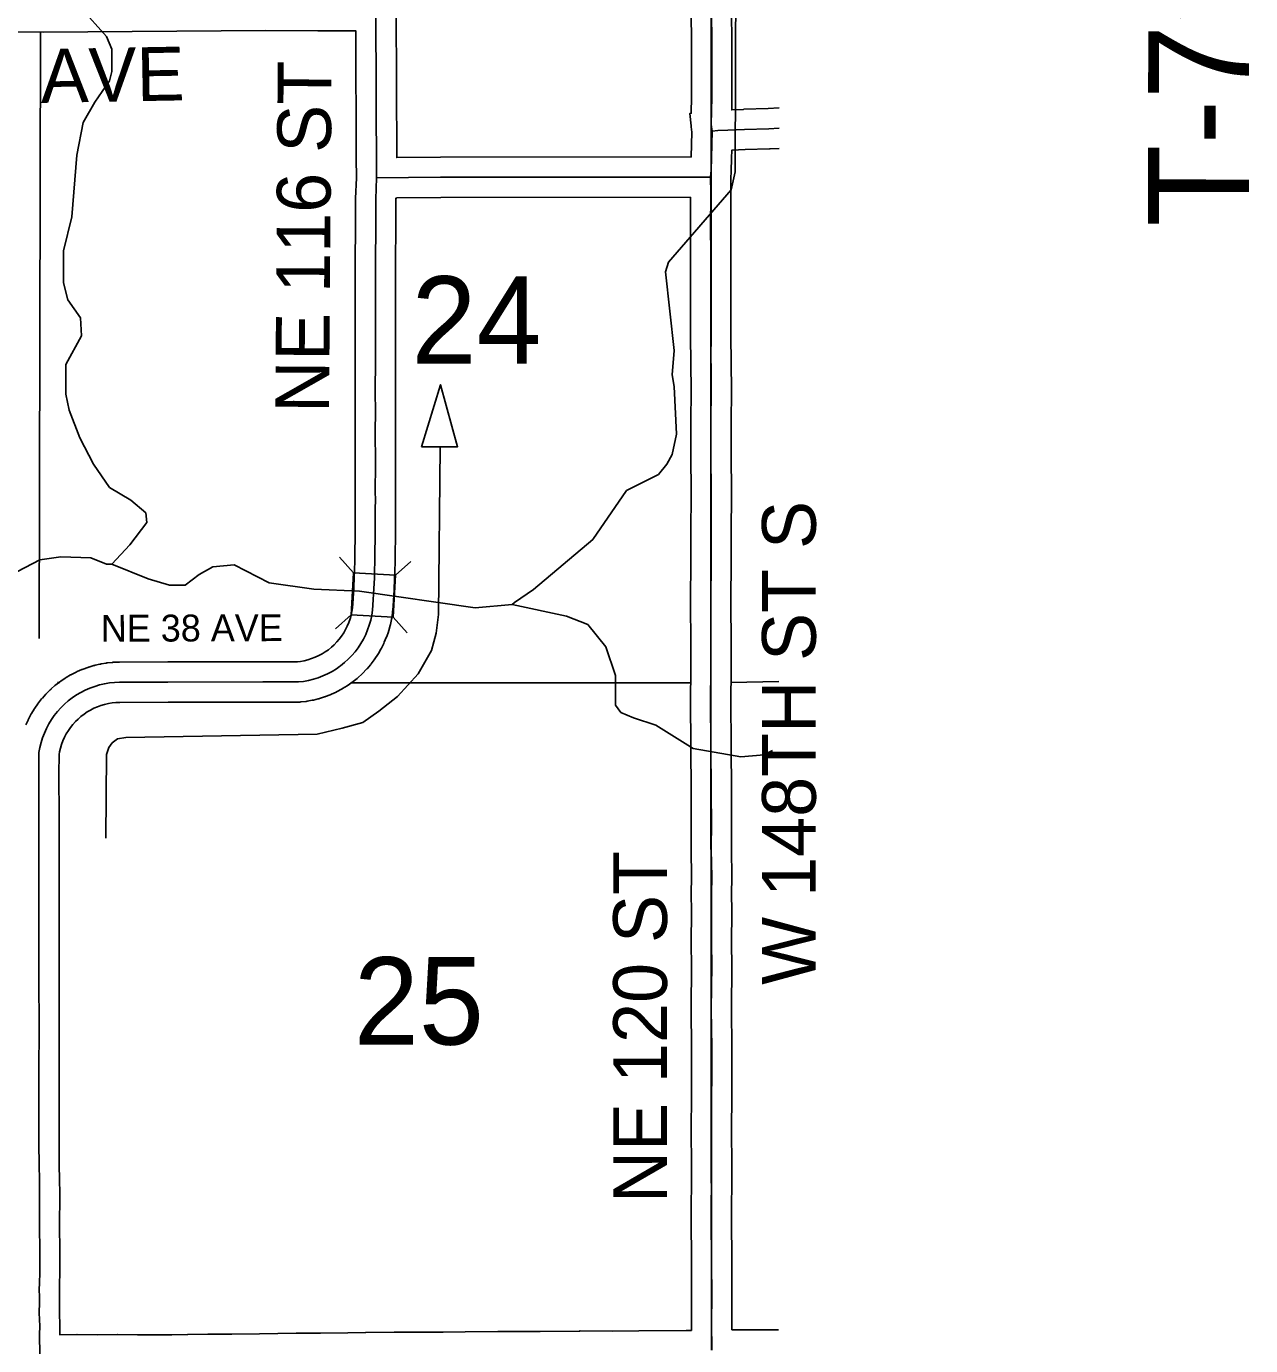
# Model space of a CAD drawing. Extents: x -1403959 to 81668, y -1400582 to 11018.
# Drawn here: x 8450.3 to 8626.4, y 8431.2 to 8620.9 of the extents above; entities that cross this region are included whole.
import ezdxf

# ---------------------------------------------------------------- set-up
doc = ezdxf.new("R2010")
doc.units = 0
for name, color, linetype in [('tdCiCoBndryTxt', 7, 'Continuous'), ('tdCiMapFrame', 7, 'Continuous'), ('tdCiSecText', 7, 'Continuous'), ('tdCiSectLine', 7, 'Continuous'), ('tdCoCityStreetMajor', 7, 'Continuous'), ('tdCoClipBndry', 7, 'Continuous'), ('tdCoSectLinePart', 7, 'Continuous'), ('tdCoSectNmbr', 7, 'Continuous'), ('tdCoStrucNonDivPri', 7, 'Continuous'), ('tdCoStrucSecFHWANum', 7, 'Continuous'), ('tdCoSurfBitum', 7, 'Continuous'), ('tdCoSurfGravelUnbanded', 7, 'Continuous')]:
    doc.layers.add(name, color=color, linetype=linetype)

msp = doc.modelspace()

# ---------------------------------------------------------------- linework, layer by layer
at = {"layer": 'tdCiCoBndryTxt'}
for points in [[(8495.33, 8528.87), (8495.47, 8528.96), (8496.03, 8529.42), (8496.57, 8529.91), (8497.08, 8530.43), (8497.55, 8530.99), (8497.99, 8531.57), (8498.39, 8532.18), (8498.76, 8532.81), (8499.08, 8533.46), (8499.36, 8534.14), (8499.6, 8534.82), (8499.8, 8535.53), (8499.95, 8536.24), (8500.06, 8536.96), (8500.13, 8537.69), (8500.26, 8540.07), (8500.34, 8541.56), (8500.37, 8542.53), (8500.41, 8544.08), (8500.45, 8548.6), (8500.45, 8551.46), (8500.47, 8552.9), (8500.45, 8553.87), (8500.49, 8558.01), (8500.45, 8562.8), (8500.47, 8565.32), (8500.45, 8568.52), (8500.47, 8572.78), (8500.47, 8574.42), (8500.47, 8577.28), (8500.47, 8579.8), (8500.49, 8582.87), (8500.49, 8586.37), (8500.53, 8592.74), (8500.53, 8596.06), (8500.65, 8599.11), (8500.55, 8623.17)], [(8500.65, 8599.11), (8509.85, 8599.21), (8548.69, 8599.23)], [(8548.88, 8430.55), (8548.83, 8434.53), (8548.85, 8438.38), (8548.83, 8443.12), (8548.8, 8449.7), (8548.83, 8456.03), (8548.82, 8463.25), (8548.83, 8466.07), (8548.85, 8470.92), (8548.87, 8474.06), (8548.8, 8479.55), (8548.85, 8485.86), (8548.82, 8488.96), (8548.83, 8493.75), (8548.82, 8496.15), (8548.85, 8498.6), (8548.8, 8502.51), (8548.82, 8506.55), (8548.79, 8510.29), (8548.74, 8518.02), (8548.69, 8523.43), (8548.75, 8528.86), (8548.75, 8532.16), (8548.72, 8538.06), (8548.77, 8544.27), (8548.77, 8548.3), (8548.8, 8553.53), (8548.74, 8559.62), (8548.75, 8564.07), (8548.8, 8568.49), (8548.71, 8576.43), (8548.72, 8579.8), (8548.71, 8583.89), (8548.72, 8588.5), (8548.69, 8591.77), (8548.71, 8596.97), (8548.69, 8599.23)], [(8452.6, 8518.61), (8452.86, 8519.29), (8453.16, 8519.95), (8453.49, 8520.6), (8453.87, 8521.22), (8454.29, 8521.82), (8454.74, 8522.39), (8455.22, 8522.93), (8455.74, 8523.44), (8456.29, 8523.92), (8456.87, 8524.36), (8457.47, 8524.77), (8458.1, 8525.14), (8458.75, 8525.47), (8459.41, 8525.76), (8460.1, 8526.01), (8460.8, 8526.22), (8461.51, 8526.38), (8462.23, 8526.5), (8462.95, 8526.57), (8463.68, 8526.6), (8470.64, 8526.62), (8484.27, 8526.64), (8489.42, 8526.64), (8490.14, 8526.72), (8490.86, 8526.86), (8491.57, 8527.03), (8492.26, 8527.25), (8492.94, 8527.51), (8493.61, 8527.82), (8494.25, 8528.16), (8494.87, 8528.54), (8495.33, 8528.87)], [(8452.19, 8429.88), (8452.17, 8432.79), (8452.19, 8433.99), (8452.13, 8435.92), (8452.15, 8437.39), (8452.15, 8438.28), (8452.13, 8439.22), (8452.15, 8440.23), (8452.21, 8441.68), (8452.21, 8444.22), (8452.15, 8449.03), (8452.17, 8452.23), (8452.17, 8453.34), (8452.15, 8454.75), (8452.11, 8457.42), (8452.08, 8460), (8452.09, 8466.3), (8452.08, 8471.09), (8452.11, 8476.37), (8452.11, 8478.76), (8452.09, 8482.12), (8452.08, 8486.03), (8452.09, 8490.28), (8452.08, 8495.63), (8452.09, 8497.86), (8452.08, 8504.84), (8452.08, 8508.07), (8452.06, 8512.57), (8452.06, 8513.43), (8452.09, 8516.49), (8452.21, 8517.2), (8452.39, 8517.91), (8452.6, 8518.61)]]:
    msp.add_lwpolyline(points, dxfattribs=at)
at = {"layer": 'tdCiMapFrame'}
for points in [[(8548.69, 8599.23), (8548.77, 8600.23), (8548.82, 8602), (8548.9, 8605.82), (8548.79, 8606.79), (8548.87, 8610.75), (8548.87, 8614.34), (8548.87, 8619.21), (8548.82, 8622.42)], [(8548.9, 8605.82), (8549.75, 8605.92), (8551.18, 8605.97), (8553.56, 8606.09), (8557.09, 8606.2), (8558.55, 8606.28)]]:
    msp.add_lwpolyline(points, dxfattribs=at)
at = {"layer": 'tdCiSecText'}
for points in [[(8495.31, 8544.58), (8497.32, 8542.33), (8503.36, 8541.99)], [(8494.73, 8534.27), (8496.98, 8536.29), (8497.32, 8542.33)], [(8505.57, 8543.96), (8503.36, 8541.99), (8503.03, 8535.95)], [(8505.04, 8533.69), (8503.03, 8535.95), (8496.98, 8536.29)]]:
    msp.add_lwpolyline(points, dxfattribs=at)
at = {"layer": 'tdCiSectLine'}
for points in [[(8503.45, 8623.13), (8503.54, 8602.05), (8509.82, 8602.12), (8509.85, 8602.12), (8545.92, 8602.13), (8545.99, 8605.68), (8545.9, 8606.45), (8545.89, 8606.6), (8545.89, 8606.62), (8545.69, 8608.38), (8545.92, 8608.41), (8545.96, 8610.78), (8545.96, 8619.18), (8545.92, 8622.38)], [(8551.72, 8622.41), (8551.77, 8619.25), (8551.77, 8619.21), (8551.77, 8610.75), (8551.77, 8610.69), (8551.73, 8608.9), (8553.42, 8608.98), (8553.47, 8608.99), (8556.97, 8609.1), (8558.55, 8609.18)], [(8450.21, 8520.48), (8450.51, 8521.14), (8450.55, 8521.24), (8450.59, 8521.3), (8450.93, 8521.95), (8450.98, 8522.05), (8451.01, 8522.1), (8451.39, 8522.72), (8451.46, 8522.83), (8451.49, 8522.87), (8451.9, 8523.47), (8451.98, 8523.58), (8452.01, 8523.62), (8452.46, 8524.19), (8452.56, 8524.3), (8452.58, 8524.32), (8453.06, 8524.87), (8453.17, 8524.98), (8453.18, 8525), (8453.7, 8525.51), (8453.83, 8525.62), (8453.83, 8525.63), (8454.38, 8526.11), (8454.52, 8526.22), (8455.1, 8526.66), (8455.1, 8526.67), (8455.24, 8526.77), (8455.85, 8527.18), (8455.86, 8527.19), (8456, 8527.27), (8456.62, 8527.64), (8456.65, 8527.66), (8456.78, 8527.73), (8457.43, 8528.06), (8457.46, 8528.07), (8457.59, 8528.13), (8458.26, 8528.42), (8458.3, 8528.44), (8458.43, 8528.49), (8459.11, 8528.74), (8459.17, 8528.76), (8459.28, 8528.79), (8459.98, 8529), (8460.05, 8529.02), (8460.15, 8529.04), (8460.86, 8529.21), (8460.94, 8529.22), (8461.04, 8529.24), (8461.75, 8529.36), (8461.85, 8529.37), (8461.93, 8529.38), (8462.66, 8529.46), (8462.76, 8529.47), (8462.83, 8529.47), (8463.56, 8529.5), (8463.67, 8529.5), (8470.63, 8529.52), (8470.64, 8529.52), (8484.26, 8529.54), (8484.27, 8529.54), (8489.25, 8529.54), (8489.71, 8529.59), (8490.25, 8529.69), (8490.78, 8529.83), (8491.31, 8529.99), (8491.82, 8530.19), (8492.32, 8530.42), (8492.8, 8530.68), (8493.27, 8530.96), (8493.72, 8531.28), (8494.15, 8531.62), (8494.55, 8531.99), (8494.93, 8532.39), (8495.29, 8532.81), (8495.62, 8533.24), (8495.92, 8533.7), (8496.2, 8534.18), (8496.44, 8534.67), (8496.65, 8535.18), (8496.83, 8535.7), (8496.98, 8536.22), (8497.1, 8536.76), (8497.18, 8537.3), (8497.23, 8537.89), (8497.36, 8540.23), (8497.44, 8541.69), (8497.47, 8542.63), (8497.51, 8544.13), (8497.55, 8548.61), (8497.55, 8551.46), (8497.55, 8551.5), (8497.57, 8552.89), (8497.55, 8553.81), (8497.55, 8553.87), (8497.55, 8553.9), (8497.59, 8558.01), (8497.55, 8562.78), (8497.55, 8562.8), (8497.55, 8562.82), (8497.57, 8565.32), (8497.55, 8568.51), (8497.55, 8568.52), (8497.55, 8568.54), (8497.57, 8572.79), (8497.57, 8579.8), (8497.57, 8579.82), (8497.59, 8582.88), (8497.59, 8586.37), (8497.59, 8586.38), (8497.62, 8592.75), (8497.62, 8596.06), (8497.63, 8596.17), (8497.74, 8599.15), (8497.71, 8601.98), (8497.73, 8601.98), (8497.66, 8620.27), (8492.2, 8620.27), (8492.18, 8620.27), (8484.67, 8620.32), (8452.76, 8620.08), (8452.74, 8620.08), (8452.73, 8620.08), (8416.24, 8620.13)], [(8558.55, 8603.37), (8557.24, 8603.31), (8557.19, 8603.3), (8553.69, 8603.19), (8551.74, 8603.09), (8551.72, 8601.94), (8551.72, 8601.92), (8551.67, 8600.16), (8551.67, 8600.04), (8551.66, 8600), (8551.59, 8599.13), (8551.61, 8597), (8551.61, 8596.97), (8551.61, 8596.97), (8551.59, 8591.78), (8551.62, 8588.53), (8551.62, 8588.5), (8551.62, 8588.49), (8551.61, 8583.89), (8551.62, 8579.81), (8551.62, 8579.8), (8551.62, 8579.79), (8551.61, 8576.44), (8551.7, 8568.53), (8551.7, 8568.49), (8551.7, 8568.46), (8551.66, 8564.05), (8551.64, 8559.63), (8551.7, 8553.56), (8551.7, 8553.53), (8551.7, 8553.51), (8551.67, 8548.29), (8551.67, 8544.27), (8551.67, 8544.25), (8551.62, 8538.05), (8551.66, 8532.17), (8551.66, 8532.16), (8551.66, 8528.86), (8551.66, 8528.83), (8551.59, 8523.42), (8551.64, 8518.04), (8551.64, 8518.04), (8551.69, 8510.31), (8551.72, 8506.58), (8551.72, 8506.55), (8551.72, 8506.54), (8551.7, 8502.53), (8551.75, 8498.64), (8551.75, 8498.6), (8551.75, 8498.56), (8551.72, 8496.14), (8551.74, 8493.77), (8551.74, 8493.75), (8551.74, 8493.74), (8551.72, 8488.97), (8551.75, 8485.89), (8551.75, 8485.86), (8551.75, 8485.84), (8551.7, 8479.56), (8551.77, 8474.1), (8551.77, 8474.06), (8551.77, 8474.05), (8551.75, 8470.9), (8551.74, 8466.06), (8551.74, 8466.05), (8551.72, 8463.25), (8551.74, 8456.04), (8551.74, 8456.03), (8551.74, 8456.02), (8551.7, 8449.7), (8551.74, 8443.13), (8551.74, 8443.13), (8551.75, 8438.39), (8551.75, 8438.38), (8551.75, 8438.37), (8551.74, 8434.54), (8551.75, 8433.49)], [(8460.52, 8432.76), (8463.37, 8432.8), (8463.41, 8432.8), (8463.42, 8432.8), (8466.24, 8432.78), (8468.82, 8432.78), (8468.85, 8432.78), (8471.22, 8432.76), (8473.45, 8432.82), (8473.48, 8432.82), (8476.38, 8432.86), (8476.42, 8432.86), (8479.84, 8432.86), (8483.8, 8432.9), (8489.06, 8432.99), (8489.09, 8432.99), (8492.57, 8433.01), (8496.53, 8433.07), (8499.05, 8433.11), (8499.08, 8433.11), (8503.2, 8433.12), (8503.2, 8433.12), (8510.21, 8433.14), (8513.37, 8433.18), (8513.38, 8433.18), (8518.09, 8433.22), (8518.12, 8433.22), (8524.2, 8433.22), (8529.86, 8433.31), (8529.91, 8433.32), (8529.93, 8433.32), (8534.56, 8433.28), (8538.39, 8433.32), (8545.17, 8433.39), (8545.94, 8433.4), (8545.94, 8433.41), (8545.94, 8433.41), (8545.94, 8433.42), (8545.93, 8434.5), (8545.93, 8434.53), (8545.93, 8434.54), (8545.95, 8438.38), (8545.93, 8443.11), (8545.9, 8449.69), (8545.9, 8449.7), (8545.9, 8449.72), (8545.93, 8456.03), (8545.92, 8463.24), (8545.92, 8463.25), (8545.92, 8463.27), (8545.93, 8466.08), (8545.95, 8470.92), (8545.95, 8470.93), (8545.96, 8474.05), (8545.9, 8479.52), (8545.9, 8479.55), (8545.9, 8479.57), (8545.95, 8485.86), (8545.92, 8488.93), (8545.92, 8488.96), (8545.92, 8488.97), (8545.93, 8493.75), (8545.92, 8496.13), (8545.92, 8496.15), (8545.92, 8496.19), (8545.95, 8498.6), (8545.9, 8502.48), (8545.9, 8502.51), (8545.9, 8502.53), (8545.92, 8506.55), (8545.88, 8510.27), (8545.88, 8510.27), (8545.84, 8518), (8545.79, 8523.4), (8545.79, 8523.43), (8545.79, 8523.46), (8545.85, 8528.88), (8545.85, 8532.15), (8545.82, 8538.04), (8545.82, 8538.06), (8545.82, 8538.08), (8545.87, 8544.28), (8545.87, 8548.3), (8545.87, 8548.31), (8545.9, 8553.52), (8545.84, 8559.59), (8545.84, 8559.62), (8545.84, 8559.63), (8545.85, 8564.08), (8545.85, 8564.1), (8545.9, 8568.49), (8545.81, 8576.39), (8545.81, 8576.43), (8545.81, 8576.44), (8545.82, 8579.8), (8545.81, 8583.88), (8545.81, 8583.89), (8545.81, 8583.9), (8545.82, 8588.49), (8545.79, 8591.75), (8545.79, 8591.77), (8545.79, 8591.78), (8545.8, 8596.33), (8509.87, 8596.31), (8503.56, 8596.24), (8503.56, 8596.22), (8503.44, 8596.22), (8503.43, 8596), (8503.43, 8592.74), (8503.43, 8592.72), (8503.39, 8586.36), (8503.39, 8582.87), (8503.39, 8582.86), (8503.37, 8579.79), (8503.37, 8572.78), (8503.37, 8572.77), (8503.35, 8568.53), (8503.37, 8565.34), (8503.37, 8565.32), (8503.37, 8565.3), (8503.35, 8562.8), (8503.39, 8558.03), (8503.39, 8558.01), (8503.39, 8557.98), (8503.35, 8553.88), (8503.37, 8552.95), (8503.37, 8552.9), (8503.37, 8552.86), (8503.35, 8551.44), (8503.35, 8548.6), (8503.35, 8548.58), (8503.31, 8544.05), (8503.31, 8544.01), (8503.28, 8542.46), (8503.27, 8542.42), (8503.24, 8541.45), (8503.23, 8541.41), (8503.16, 8539.92), (8503.16, 8539.91), (8503.02, 8537.52), (8503.02, 8537.5), (8503.02, 8537.43), (8502.95, 8536.71), (8502.94, 8536.58), (8502.93, 8536.53), (8502.82, 8535.81), (8502.8, 8535.67), (8502.79, 8535.63), (8502.64, 8534.92), (8502.6, 8534.78), (8502.59, 8534.74), (8502.4, 8534.04), (8502.35, 8533.89), (8502.34, 8533.87), (8502.1, 8533.18), (8502.04, 8533.03), (8502.04, 8533.01), (8501.76, 8532.34), (8501.68, 8532.18), (8501.68, 8532.18), (8501.36, 8531.52), (8501.27, 8531.36), (8500.91, 8530.73), (8500.91, 8530.73), (8500.82, 8530.58), (8500.41, 8529.97), (8500.41, 8529.96), (8500.31, 8529.82), (8499.87, 8529.24), (8499.86, 8529.22), (8499.76, 8529.1), (8499.29, 8528.55), (8499.26, 8528.52), (8499.16, 8528.42), (8498.66, 8527.89), (8498.62, 8527.86), (8498.53, 8527.77), (8497.99, 8527.28), (8497.95, 8527.24), (8497.85, 8527.16), (8497.28, 8526.7), (8497.23, 8526.66), (8497.14, 8526.59), (8496.55, 8526.17), (8496.48, 8526.13), (8496.4, 8526.07), (8495.77, 8525.69), (8495.7, 8525.65), (8495.62, 8525.6), (8494.98, 8525.26), (8494.89, 8525.21), (8494.82, 8525.18), (8494.15, 8524.87), (8494.06, 8524.83), (8493.99, 8524.8), (8493.31, 8524.54), (8493.2, 8524.5), (8493.14, 8524.48), (8492.44, 8524.26), (8492.32, 8524.23), (8492.27, 8524.21), (8491.56, 8524.04), (8491.43, 8524.01), (8491.38, 8524), (8490.67, 8523.87), (8490.52, 8523.85), (8490.49, 8523.84), (8489.77, 8523.76), (8489.61, 8523.74), (8489.42, 8523.74), (8484.27, 8523.74), (8470.65, 8523.72), (8463.74, 8523.7), (8463.15, 8523.67), (8462.61, 8523.62), (8462.07, 8523.53), (8461.53, 8523.41), (8461, 8523.25), (8460.49, 8523.06), (8459.98, 8522.85), (8459.49, 8522.6), (8459.02, 8522.32), (8458.57, 8522.01), (8458.13, 8521.68), (8457.72, 8521.31), (8457.33, 8520.93), (8456.96, 8520.52), (8456.62, 8520.09), (8456.31, 8519.64), (8456.02, 8519.17), (8455.77, 8518.68), (8455.54, 8518.18), (8455.35, 8517.67), (8455.19, 8517.14), (8455.06, 8516.61), (8454.99, 8516.22), (8454.96, 8513.42), (8454.96, 8512.58), (8454.98, 8508.08), (8454.98, 8508.07), (8454.98, 8504.85), (8455, 8497.87), (8455, 8497.86), (8455, 8497.84), (8454.98, 8495.62), (8455, 8490.29), (8455, 8490.28), (8455, 8490.27), (8454.98, 8486.03), (8455, 8482.13), (8455.01, 8478.77), (8455.01, 8478.76), (8455.01, 8476.37), (8455.01, 8476.35), (8454.98, 8471.08), (8455, 8466.31), (8455, 8466.3), (8455, 8466.29), (8454.98, 8460.02), (8455.01, 8457.47), (8455.01, 8457.46), (8455.05, 8454.79), (8455.05, 8454.79), (8455.07, 8453.38), (8455.07, 8453.34), (8455.07, 8452.23), (8455.07, 8452.22), (8455.05, 8449.04), (8455.11, 8444.25), (8455.11, 8444.22), (8455.11, 8441.68), (8455.11, 8441.57), (8455.05, 8440.14), (8455.03, 8439.22), (8455.05, 8438.34), (8455.05, 8438.28), (8455.05, 8437.39), (8455.05, 8437.35), (8455.03, 8435.94), (8455.09, 8434.08), (8455.09, 8433.99), (8455.09, 8433.94), (8455.07, 8432.78), (8457.55, 8432.8), (8457.57, 8432.8), (8457.6, 8432.8), (8460.52, 8432.76)], [(8551.75, 8433.49), (8551.78, 8433.49), (8551.82, 8433.49), (8557.48, 8433.49), (8558.44, 8433.49)]]:
    msp.add_lwpolyline(points, dxfattribs=at)
at = {"layer": 'tdCoCityStreetMajor'}
for points in [[(8452.29, 8620.09), (8452.11, 8532.89)], [(8454.75, 8526.56), (8455.07, 8526.56)], [(8496.99, 8526.53), (8545.87, 8526.51)], [(8551.61, 8526.56), (8558.5, 8526.69)]]:
    msp.add_lwpolyline(points, dxfattribs=at)
at = {"layer": 'tdCoClipBndry'}
msp.add_lwpolyline([(8548.86, 8768.09), (8548.95, 8720), (8548.8, 8623.19), (8548.71, 8526.5), (8548.84, 8430.55)], dxfattribs=at)
at = {"layer": 'tdCoStrucNonDivPri'}
msp.add_lwpolyline([(8507.09, 8560.46), (8509.83, 8569.37), (8512.3, 8560.45)], close=True, dxfattribs=at)
msp.add_lwpolyline([(8461.7, 8504.2), (8461.78, 8516.19), (8462.13, 8517.2), (8462.61, 8517.87), (8463.4, 8518.44), (8464.59, 8518.67), (8492.09, 8519.12), (8495.69, 8519.99), (8498.68, 8520.8), (8500.99, 8522.44), (8503.64, 8524.55), (8506.64, 8527.81), (8508.54, 8531.15), (8509.22, 8533.67), (8509.55, 8536.32), (8509.81, 8560.42)], dxfattribs=at)
at = {"layer": 'tdCoSurfBitum'}
for points in [[(8552.32, 8628.85), (8552.24, 8599.99), (8551.63, 8597.39), (8542.65, 8586.99), (8542.19, 8585.62), (8543.44, 8574.32), (8543.15, 8570.81), (8543.46, 8569.13), (8543.78, 8562.26), (8543.18, 8559.36), (8542.42, 8557.98), (8541.2, 8556.45), (8536.62, 8554.15), (8531.75, 8547.12), (8523.22, 8539.92), (8520.48, 8538.08), (8520.17, 8537.78)], [(8458.1, 8623.59), (8461.78, 8619.47), (8462.55, 8617.64), (8462.56, 8614.44), (8462.25, 8613.06), (8460.12, 8610), (8458.45, 8607.1), (8457.55, 8602.37), (8456.81, 8593.51), (8455.6, 8588.62), (8455.61, 8584.04), (8456.23, 8581.6), (8458.06, 8579.01), (8458.22, 8576.41), (8455.94, 8572.28), (8455.95, 8568.01), (8456.42, 8565.72), (8457.96, 8561.75), (8459.95, 8557.94), (8462.25, 8554.59), (8465.31, 8552.76), (8467.45, 8550.94), (8467.61, 8549.56), (8465.17, 8546.35), (8462.58, 8543.6)], [(8557.59, 8516.77), (8556.42, 8516.18), (8553.06, 8515.87), (8546.19, 8517.07), (8540.83, 8520.42), (8537.62, 8521.48), (8535.79, 8522.24), (8535.02, 8523.31), (8535.01, 8527.58), (8533.63, 8531.7), (8531.02, 8534.9), (8527.97, 8536.11), (8520.17, 8537.78), (8514.83, 8537.3), (8498.18, 8539.71), (8491.61, 8540), (8485.19, 8540.9), (8480.15, 8543.48), (8477.09, 8543.17), (8475.11, 8542.1), (8473.13, 8540.57), (8470.84, 8540.56), (8467.78, 8541.47), (8462.58, 8543.6), (8461.82, 8543.59), (8459.53, 8544.5), (8455.25, 8544.65), (8452.2, 8544.18), (8448.99, 8542.5)]]:
    msp.add_lwpolyline(points, dxfattribs=at)

# ---------------------------------------------------------------- texts
at = {"layer": 'tdCoSectLinePart'}
for s, rotation, p in [('24', 0.0055, (8505.67, 8572.4)), ('25', 0.0054, (8497.38, 8474.49))]:
    msp.add_text(s, height=12.575, rotation=rotation, dxfattribs=at).set_placement(p)
at = {"layer": 'tdCoSectNmbr'}
for s, height, rotation, p in [('NE 46 AVE', 7.738, 1.0491, (8420.76, 8609.32)), ('NE 116 ST', 7.738, 89.5858, (8493.81, 8565.32)), ('NE 38 AVE', 3.869, 0.2289, (8460.99, 8532.41)), ('NE 120 ST', 7.738, 90, (8542.42, 8451.72))]:
    msp.add_text(s, height=height, rotation=rotation, dxfattribs=at).set_placement(p)
at = {"layer": 'tdCoStrucSecFHWANum'}
msp.add_text('T-79N', height=14.509, rotation=89.9119, dxfattribs=at).set_placement((8626.11, 8592.06))
at = {"layer": 'tdCoSurfGravelUnbanded'}
msp.add_text('W 148TH ST S', height=7.7382, rotation=90, dxfattribs=at).set_placement((8563.83, 8483.09))

doc.saveas('drawing.dxf')
